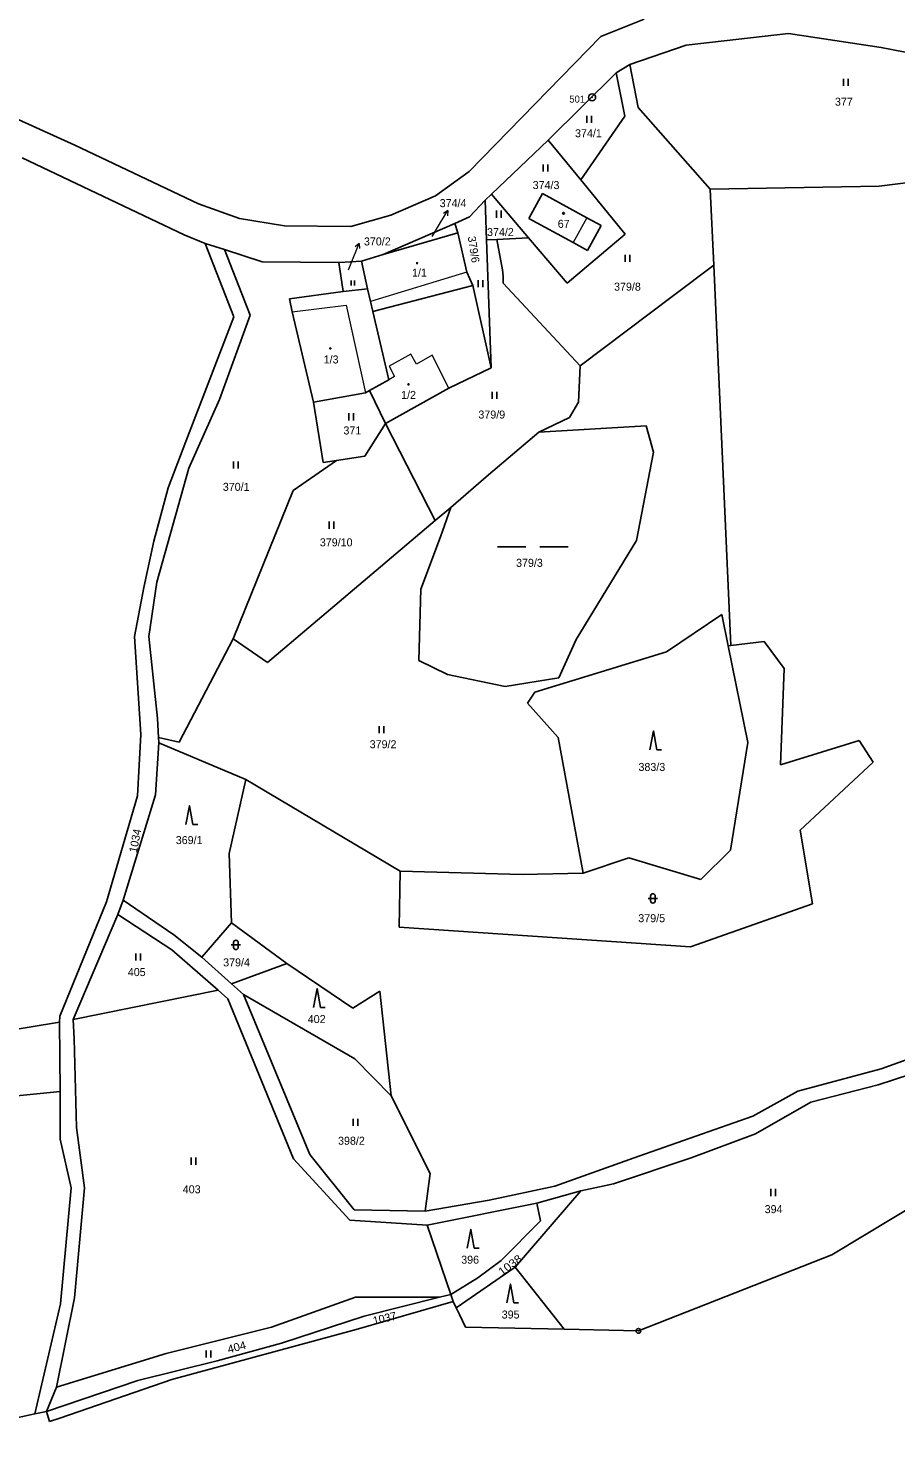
# Model space of a CAD drawing. Extents: x -744132 to -742433, y -984679 to -982287.
# Drawn here: x -743418.3 to -743234, y -984234.2 to -983932.1 of the extents above; entities that cross this region are included whole.
import ezdxf
from ezdxf.enums import TextEntityAlignment as Align

# ---------------------------------------------------------------- set-up
doc = ezdxf.new("R2010")
doc.units = 0
doc.header["$LTSCALE"] = 0.68
for name, color, linetype, lineweight in [('1', 7, 'Continuous', 25), ('3', 7, 'Continuous', 25), ('4', 7, 'Continuous', 13), ('5', 7, 'Continuous', 25), ('7', 7, 'Continuous', 13), ('8', 7, 'Continuous', 25)]:
    doc.layers.add(name, color=color, linetype=linetype, lineweight=lineweight)
doc.layers.add('2', color=7, linetype='Continuous')

msp = doc.modelspace()

# ---------------------------------------------------------------- linework, layer by layer
at = {"layer": '1'}
for p, q in [((-743287.49, -983930.07), (-743296.65, -983933.81)), ((-743296.65, -983933.81), (-743324.68, -983962.48)), ((-743256.8, -983933.12), (-743278.53, -983935.63)), ((-743237.11, -983936.1), (-743256.8, -983933.12)), ((-743278.53, -983935.63), (-743290.5, -983939.74)), ((-743212.94, -983940.94), (-743237.11, -983936.1)), ((-743293.4, -983941.5), (-743290.5, -983939.74)), ((-743290.5, -983939.74), (-743288.73, -983948.87)), ((-743307.89, -983955.84), (-743293.4, -983941.5)), ((-743293.4, -983941.5), (-743291.54, -983950.71)), ((-743408.45, -983956.84), (-743428.65, -983947.79)), ((-743288.73, -983948.87), (-743273.41, -983966.2)), ((-743291.54, -983950.71), (-743300.96, -983964.26)), ((-743319.92, -983967.25), (-743307.89, -983955.84)), ((-743300.96, -983964.26), (-743307.89, -983955.84)), ((-743382.2, -983969.32), (-743408.45, -983956.84)), ((-743419.68, -983959.57), (-743385.24, -983975.95)), ((-743237.54, -983965.61), (-743190.04, -983959.54)), ((-743324.68, -983962.48), (-743331.78, -983967.61)), ((-743291.52, -983975.75), (-743300.96, -983964.26)), ((-743331.78, -983967.61), (-743341.31, -983971.75)), ((-743321.28, -983968.54), (-743319.92, -983967.25)), ((-743319.92, -983967.25), (-743312.07, -983976.59)), ((-743309.08, -983967.17), (-743311.98, -983972.44)), ((-743309.08, -983967.17), (-743299.68, -983972.3)), ((-743273.41, -983966.2), (-743237.54, -983965.61)), ((-743273.41, -983966.2), (-743272.68, -983982.36)), ((-743373.47, -983972.45), (-743382.2, -983969.32)), ((-743324.62, -983972.13), (-743321.28, -983968.54)), ((-743321.28, -983968.54), (-743320.97, -983977)), ((-743363.91, -983974), (-743373.47, -983972.45)), ((-743349.82, -983974.17), (-743363.91, -983974)), ((-743341.31, -983971.75), (-743349.82, -983974.17)), ((-743342.93, -983980.12), (-743327.69, -983973.51)), ((-743327.69, -983973.51), (-743324.62, -983972.13)), ((-743327.1, -983975.5), (-743327.69, -983973.51)), ((-743302.58, -983977.58), (-743311.98, -983972.44)), ((-743299.68, -983972.3), (-743296.64, -983973.96)), ((-743296.64, -983973.96), (-743299.54, -983979.24)), ((-743385.24, -983975.95), (-743380.77, -983977.75)), ((-743342.93, -983980.12), (-743327.1, -983975.5)), ((-743327.1, -983975.5), (-743325.12, -983983.88)), ((-743318.78, -983976.9), (-743320.97, -983977)), ((-743320.97, -983977), (-743319.98, -984004.17)), ((-743312.07, -983976.59), (-743318.78, -983976.9)), ((-743318.78, -983976.9), (-743317.54, -983983.33)), ((-743312.07, -983976.59), (-743303.85, -983986.16)), ((-743303.85, -983986.16), (-743291.52, -983975.75)), ((-743380.77, -983977.75), (-743374.65, -983993.35)), ((-743376.68, -983979.04), (-743380.77, -983977.75)), ((-743376.68, -983979.04), (-743368.65, -983981.68)), ((-743371.18, -983993.01), (-743376.68, -983979.04)), ((-743347.52, -983981.5), (-743342.93, -983980.12)), ((-743302.58, -983977.58), (-743299.54, -983979.24)), ((-743368.65, -983981.68), (-743352.32, -983981.79)), ((-743352.32, -983981.79), (-743351.45, -983987.96)), ((-743352.32, -983981.79), (-743352.22, -983981.79)), ((-743352.22, -983981.79), (-743347.52, -983981.5)), ((-743347.52, -983981.5), (-743346.23, -983987.41)), ((-743281.2, -983988.78), (-743272.68, -983982.36)), ((-743272.68, -983982.36), (-743269.02, -984063.14)), ((-743325.12, -983983.88), (-743323.85, -983986.67)), ((-743317.54, -983983.33), (-743317.45, -983984.7)), ((-743317.45, -983984.7), (-743317.46, -983986.19)), ((-743317.46, -983986.19), (-743301.05, -984003.74)), ((-743351.45, -983987.96), (-743362.81, -983989.49)), ((-743346.23, -983987.41), (-743351.45, -983987.96)), ((-743346.23, -983987.41), (-743345.61, -983990.08)), ((-743345.12, -983992.21), (-743323.85, -983986.67)), ((-743319.98, -984004.17), (-743323.85, -983986.67)), ((-743301.05, -984003.74), (-743281.2, -983988.78)), ((-743362.81, -983989.49), (-743362.26, -983992.31)), ((-743345.61, -983990.08), (-743345.12, -983992.21)), ((-743345.12, -983992.21), (-743341.76, -984006.7)), ((-743374.65, -983993.35), (-743384.9, -984019.84)), ((-743377.7, -984010.87), (-743371.18, -983993.01)), ((-743362.26, -983992.31), (-743357.71, -984011.49)), ((-743319.98, -984004.17), (-743328.99, -984008.51)), ((-743301.05, -984003.74), (-743301.42, -984011.49)), ((-743341.76, -984006.7), (-743345.81, -984008.99)), ((-743357.71, -984011.49), (-743346.68, -984009.48)), ((-743345.81, -984008.99), (-743346.68, -984009.48)), ((-743342.46, -984016.02), (-743345.81, -984008.99)), ((-743342.46, -984016.02), (-743328.99, -984008.51)), ((-743384.21, -984025.47), (-743377.7, -984010.87)), ((-743357.71, -984011.49), (-743355.66, -984024.27)), ((-743301.42, -984011.49), (-743303.33, -984014.71)), ((-743342.46, -984016.02), (-743346.81, -984022.95)), ((-743331.87, -984036.62), (-743342.46, -984016.02)), ((-743303.33, -984014.71), (-743309.83, -984017.82)), ((-743320.57, -984026.92), (-743309.83, -984017.82)), ((-743309.83, -984017.82), (-743287.06, -984016.5)), ((-743287.06, -984016.5), (-743285.5, -984022.1)), ((-743384.9, -984019.84), (-743388.65, -984029.68)), ((-743285.5, -984022.1), (-743289.13, -984040.82)), ((-743352.84, -984023.85), (-743362.06, -984030.25)), ((-743355.66, -984024.27), (-743352.84, -984023.85)), ((-743352.84, -984023.85), (-743346.81, -984022.95)), ((-743391.02, -984049.7), (-743384.21, -984025.47)), ((-743328.56, -984033.83), (-743320.57, -984026.92)), ((-743388.65, -984029.68), (-743391.64, -984041.01)), ((-743362.06, -984030.25), (-743374.79, -984061.77)), ((-743328.56, -984033.83), (-743331.87, -984036.62)), ((-743330.78, -984040.05), (-743328.56, -984033.83)), ((-743331.87, -984036.62), (-743345.33, -984047.99)), ((-743334.91, -984051.2), (-743330.78, -984040.05)), ((-743391.64, -984041.01), (-743393.82, -984050.87)), ((-743289.13, -984040.82), (-743301.94, -984061.9)), ((-743345.33, -984047.99), (-743367.53, -984066.75)), ((-743393.82, -984050.87), (-743395.79, -984061.26)), ((-743392.72, -984061.26), (-743391.02, -984049.7)), ((-743335.33, -984066.36), (-743334.91, -984051.2)), ((-743282.73, -984064.52), (-743270.95, -984056.58)), ((-743270.95, -984056.58), (-743269.6, -984063.21)), ((-743395.79, -984061.26), (-743394.46, -984082.03)), ((-743390.9, -984078.7), (-743392.72, -984061.26)), ((-743374.79, -984061.77), (-743386.3, -984083.68)), ((-743367.53, -984066.75), (-743374.79, -984061.77)), ((-743310.68, -984073.09), (-743282.73, -984064.52)), ((-743301.94, -984061.9), (-743305.6, -984070.06)), ((-743269.02, -984063.14), (-743269.6, -984063.21)), ((-743269.6, -984063.21), (-743265.42, -984083.8)), ((-743262, -984062.28), (-743269.02, -984063.14)), ((-743329.29, -984069.33), (-743335.33, -984066.36)), ((-743317.04, -984071.87), (-743329.29, -984069.33)), ((-743305.6, -984070.06), (-743317.04, -984071.87)), ((-743312.26, -984075.43), (-743310.68, -984073.09)), ((-743305.72, -984082.72), (-743312.26, -984075.43)), ((-743390.67, -984082.71), (-743390.9, -984078.7)), ((-743394.46, -984082.03), (-743395.15, -984095.08)), ((-743386.3, -984083.68), (-743390.67, -984082.71)), ((-743390.61, -984083.82), (-743390.67, -984082.71)), ((-743300.41, -984111.51), (-743305.72, -984082.72)), ((-743390.61, -984083.82), (-743391.31, -984094.87)), ((-743390.61, -984083.82), (-743372.11, -984091.61)), ((-743265.42, -984083.8), (-743269.15, -984106.67)), ((-743241.76, -984083.36), (-743258.51, -984088.5)), ((-743238.82, -984087.94), (-743241.76, -984083.36)), ((-743254.32, -984102.39), (-743238.82, -984087.94)), ((-743372.11, -984091.61), (-743375.66, -984107.32)), ((-743372.11, -984091.61), (-743339.33, -984111.1)), ((-743391.31, -984094.87), (-743398.21, -984117.23)), ((-743395.15, -984095.08), (-743401.75, -984117.59)), ((-743269.15, -984106.67), (-743275.44, -984112.9)), ((-743375.66, -984107.32), (-743375.14, -984122.04)), ((-743290.75, -984108.3), (-743300.41, -984111.51)), ((-743275.44, -984112.9), (-743290.75, -984108.3)), ((-743339.33, -984111.1), (-743339.51, -984123)), ((-743339.33, -984111.1), (-743313.4, -984111.81)), ((-743313.4, -984111.81), (-743300.41, -984111.51)), ((-743401.75, -984117.59), (-743411.63, -984141.9)), ((-743387.41, -984124.61), (-743398.21, -984117.23)), ((-743399.32, -984120.29), (-743387.84, -984127.8)), ((-743375.14, -984122.04), (-743381.48, -984129.37)), ((-743375.14, -984122.04), (-743363.44, -984130.71)), ((-743339.51, -984123), (-743277.62, -984127.16)), ((-743363.44, -984130.71), (-743375.16, -984135.01)), ((-743363.44, -984130.71), (-743349.38, -984140.17)), ((-743375.96, -984138.25), (-743378, -984136.4)), ((-743372.61, -984137.29), (-743375.16, -984135.01)), ((-743349.38, -984140.17), (-743343.63, -984136.59)), ((-743343.63, -984136.59), (-743341.23, -984158.8)), ((-743362.02, -984172.24), (-743375.96, -984138.25)), ((-743348.93, -984150.96), (-743372.61, -984137.29)), ((-743372.61, -984137.29), (-743358.55, -984171.28)), ((-743425.83, -984145.48), (-743411.7, -984143.15)), ((-743411.63, -984141.9), (-743411.7, -984143.15)), ((-743411.7, -984143.15), (-743411.61, -984157.93)), ((-743408.78, -984142.61), (-743408.59, -984146.74)), ((-743237.08, -984153.06), (-743216.01, -984145.5)), ((-743408.59, -984146.74), (-743408.12, -984165.53)), ((-743341.23, -984158.8), (-743348.93, -984150.96)), ((-743254.78, -984157.83), (-743237.08, -984153.06)), ((-743231, -984154.32), (-743237.72, -984156.48)), ((-743459.09, -984162.52), (-743411.61, -984157.93)), ((-743411.61, -984157.93), (-743411.57, -984168.04)), ((-743264.37, -984163.14), (-743254.78, -984157.83)), ((-743237.72, -984156.48), (-743252.02, -984160.15)), ((-743332.92, -984175.32), (-743341.23, -984158.8)), ((-743252.02, -984160.15), (-743263.82, -984166.89)), ((-743288.58, -984171.62), (-743264.37, -984163.14)), ((-743408.12, -984165.53), (-743406.39, -984178.38)), ((-743263.82, -984166.89), (-743277.48, -984172.03)), ((-743411.57, -984168.04), (-743409.26, -984178.39)), ((-743350.05, -984185.24), (-743362.02, -984172.24)), ((-743358.55, -984171.28), (-743349.08, -984183.04)), ((-743306.47, -984178), (-743288.58, -984171.62)), ((-743277.48, -984172.03), (-743293.96, -984177.49)), ((-743334.02, -984183.33), (-743332.92, -984175.32)), ((-743409.26, -984178.39), (-743411.52, -984203.04)), ((-743406.39, -984178.38), (-743408.53, -984201.76)), ((-743320.41, -984180.98), (-743306.47, -984178)), ((-743300.93, -984179.03), (-743314.91, -984195.25)), ((-743300.93, -984179.03), (-743310.3, -984181.61)), ((-743293.96, -984177.49), (-743300.93, -984179.03)), ((-743334.02, -984183.33), (-743320.41, -984180.98)), ((-743310.3, -984181.61), (-743333.59, -984186.27)), ((-743310.3, -984181.61), (-743309.47, -984185.4)), ((-743247.56, -984192.62), (-743227.46, -984180.49)), ((-743333.59, -984186.27), (-743350.05, -984185.24)), ((-743349.08, -984183.04), (-743334.02, -984183.33)), ((-743309.47, -984185.4), (-743317.89, -984193.83)), ((-743333.59, -984186.27), (-743328.58, -984201.01)), ((-743317.89, -984193.83), (-743322.8, -984197.5)), ((-743288.69, -984208.75), (-743247.56, -984192.62)), ((-743322.8, -984197.5), (-743328.58, -984201.01)), ((-743327.42, -984203.83), (-743314.91, -984195.25)), ((-743314.91, -984195.25), (-743304.46, -984208.4)), ((-743411.52, -984203.04), (-743416.96, -984226.39)), ((-743408.53, -984201.76), (-743412.33, -984220.7)), ((-743348.83, -984201.56), (-743366.63, -984207.95)), ((-743330.95, -984201.61), (-743348.83, -984201.56)), ((-743348.65, -984208.43), (-743328.06, -984202.5)), ((-743346.95, -984205.64), (-743330.95, -984201.61)), ((-743330.95, -984201.61), (-743328.58, -984201.01)), ((-743328.58, -984201.01), (-743328.06, -984202.5)), ((-743328.06, -984202.5), (-743327.42, -984203.83)), ((-743364.54, -984211.36), (-743346.95, -984205.64)), ((-743327.42, -984203.83), (-743326.72, -984205.31)), ((-743326.72, -984205.31), (-743325.46, -984207.94)), ((-743366.63, -984207.95), (-743389.06, -984213.59)), ((-743387.85, -984219.11), (-743348.65, -984208.43)), ((-743325.46, -984207.94), (-743304.46, -984208.4)), ((-743304.46, -984208.4), (-743288.69, -984208.75)), ((-743378.2, -984215.09), (-743364.54, -984211.36)), ((-743389.06, -984213.59), (-743412.33, -984220.7)), ((-743395.08, -984219.3), (-743378.2, -984215.09)), ((-743414.49, -984225.85), (-743395.08, -984219.3)), ((-743412.33, -984220.7), (-743414.49, -984225.85)), ((-743411.63, -984227.28), (-743387.85, -984219.11)), ((-743452.66, -984234.18), (-743416.96, -984226.39)), ((-743416.96, -984226.39), (-743414.49, -984225.85)), ((-743414.49, -984225.85), (-743413.85, -984228.04)), ((-743413.85, -984228.04), (-743411.63, -984227.28))]:
    msp.add_line(p, q, dxfattribs=at)
for points in [[(-743258.51, -984088.5), (-743257.68, -984068.01), (-743262, -984062.28)], [(-743277.62, -984127.16), (-743251.7, -984118.03), (-743254.32, -984102.39)], [(-743398.21, -984117.23), (-743399.32, -984120.29), (-743408.78, -984142.61)], [(-743375.16, -984135.01), (-743381.48, -984129.37), (-743387.41, -984124.61)], [(-743387.84, -984127.8), (-743378, -984136.4), (-743408.78, -984142.61)]]:
    msp.add_lwpolyline(points, dxfattribs=at)
at = {"layer": '3'}
for p, q in [((-743245.131, -983944.3), (-743245.131, -983942.8)), ((-743244.13, -983944.3), (-743244.13, -983942.8)), ((-743299.651, -983952.16), (-743299.651, -983950.66)), ((-743298.65, -983952.16), (-743298.65, -983950.66)), ((-743308.941, -983962.49), (-743308.941, -983960.99)), ((-743307.94, -983962.49), (-743307.94, -983960.99)), ((-743318.871, -983972.28), (-743318.871, -983970.78)), ((-743317.87, -983972.28), (-743317.87, -983970.78)), ((-743291.531, -983981.64), (-743291.531, -983980.14)), ((-743290.53, -983981.64), (-743290.53, -983980.14)), ((-743349.708, -983986.66), (-743349.708, -983985.61)), ((-743349.007, -983986.66), (-743349.007, -983985.61)), ((-743322.721, -983987.07), (-743322.721, -983985.57)), ((-743321.72, -983987.07), (-743321.72, -983985.57)), ((-743319.801, -984010.74), (-743319.801, -984009.24)), ((-743318.8, -984010.74), (-743318.8, -984009.24)), ((-743350.221, -984015.33), (-743350.221, -984013.83)), ((-743349.22, -984015.33), (-743349.22, -984013.83)), ((-743374.731, -984025.55), (-743374.731, -984024.05)), ((-743373.73, -984025.55), (-743373.73, -984024.05)), ((-743354.421, -984038.35), (-743354.421, -984036.85)), ((-743353.42, -984038.35), (-743353.42, -984036.85)), ((-743318.629, -984042.2), (-743312.629, -984042.2)), ((-743309.629, -984042.2), (-743303.629, -984042.2)), ((-743343.761, -984081.79), (-743343.761, -984080.29)), ((-743342.76, -984081.79), (-743342.76, -984080.29)), ((-743284.76, -984085.29), (-743283.764, -984085.29)), ((-743383.35, -984101.2), (-743382.354, -984101.2)), ((-743286.611, -984116.881), (-743284.609, -984116.881)), ((-743286.111, -984116.381), (-743286.111, -984117.382)), ((-743285.109, -984117.382), (-743285.109, -984116.381)), ((-743375.221, -984126.761), (-743373.219, -984126.761)), ((-743374.721, -984126.261), (-743374.721, -984127.262)), ((-743373.719, -984127.262), (-743373.719, -984126.261)), ((-743395.521, -984130.11), (-743395.521, -984128.61)), ((-743394.52, -984130.11), (-743394.52, -984128.61)), ((-743356.22, -984140.05), (-743355.224, -984140.05)), ((-743349.311, -984165.2), (-743349.311, -984163.7)), ((-743348.31, -984165.2), (-743348.31, -984163.7)), ((-743383.731, -984173.46), (-743383.731, -984171.96)), ((-743382.73, -984173.46), (-743382.73, -984171.96)), ((-743260.561, -984180.11), (-743260.561, -984178.61)), ((-743259.56, -984180.11), (-743259.56, -984178.61)), ((-743323.56, -984191.21), (-743322.564, -984191.21)), ((-743315.14, -984202.8), (-743314.144, -984202.8)), ((-743380.561, -984214.44), (-743380.561, -984212.94)), ((-743379.56, -984214.44), (-743379.56, -984212.94))]:
    msp.add_line(p, q, dxfattribs=at)
for points in [[(-743284.76, -984085.29), (-743285.51, -984081.29), (-743286.26, -984085.29)], [(-743383.35, -984101.2), (-743384.1, -984097.2), (-743384.85, -984101.2)], [(-743356.22, -984140.05), (-743356.97, -984136.05), (-743357.72, -984140.05)], [(-743323.56, -984191.21), (-743324.31, -984187.21), (-743325.06, -984191.21)], [(-743315.14, -984202.8), (-743315.89, -984198.8), (-743316.64, -984202.8)]]:
    msp.add_lwpolyline(points, dxfattribs=at)
for centre, start, end in [((-743285.61, -984116.3809), 0, 180), ((-743285.61, -984117.3809), 180, 359.98789), ((-743374.22, -984126.2609), 0, 180), ((-743374.22, -984127.2609), 180, 359.98789)]:
    msp.add_arc(centre, 0.5, start, end, dxfattribs=at)
at = {"layer": '4'}
for p, q in [((-743299.68, -983972.3), (-743302.58, -983977.58)), ((-743325.12, -983983.88), (-743345.61, -983990.08)), ((-743362.26, -983992.31), (-743350.79, -983990.85)), ((-743350.79, -983990.85), (-743346.68, -984009.48)), ((-743337.03, -984001.27), (-743341.63, -984003.81)), ((-743335.88, -984003.37), (-743337.03, -984001.27)), ((-743341.63, -984003.81), (-743340.54, -984006.01)), ((-743332.52, -984001.47), (-743335.88, -984003.37)), ((-743328.99, -984008.51), (-743332.52, -984001.47)), ((-743340.54, -984006.01), (-743341.76, -984006.7))]:
    msp.add_line(p, q, dxfattribs=at)
at = {"layer": '5'}
for centre, radius in [((-743304.5968, -983971.3492), 0.175), ((-743335.6948, -983981.9494), 0.1225), ((-743354.1548, -984000.0494), 0.1225), ((-743337.5448, -984007.6694), 0.1225)]:
    msp.add_circle(centre, radius, dxfattribs=at)
at = {"layer": '7'}
for p, q in [((-743329.194, -983970.758), (-743330.139, -983971.358)), ((-743348.036, -983977.738), (-743348.875, -983978.478))]:
    msp.add_line(p, q, dxfattribs=at)
for points in [[(-743332.53, -983976.25), (-743330.74, -983973.33), (-743329.194, -983970.758), (-743329.281, -983971.874)], [(-743350.33, -983983.35), (-743349.16, -983980.52), (-743348.036, -983977.738), (-743347.947, -983978.854)]]:
    msp.add_lwpolyline(points, dxfattribs=at)
at = {"layer": '8'}
for centre, radius in [((-743298.53, -983946.7198), 0.75), ((-743298.53, -983946.7198), 0.03), ((-743288.69, -984208.7499), 0.5), ((-743288.69, -984208.7499), 0.0303)]:
    msp.add_circle(centre, radius, dxfattribs=at)

# ---------------------------------------------------------------- texts
at = {"layer": '2'}
for s, p in [('377', (-743246.92, -983948.485)), ('374/1', (-743302.16, -983955.185)), ('374/3', (-743311.16, -983966.195)), ('374/4', (-743330.92, -983970.035)), ('67', (-743305.83, -983974.435)), ('370/2', (-743347.02, -983978.175)), ('374/2', (-743320.86, -983976.175)), ('1/1', (-743336.8, -983984.805)), ('1/3', (-743355.58, -984003.245)), ('1/2', (-743339.12, -984010.775)), ('379/9', (-743322.7, -984014.945)), ('371', (-743351.38, -984018.325)), ('370/1', (-743377.01, -984030.305)), ('379/10', (-743356.39, -984042.095)), ('379/3', (-743314.69, -984046.445)), ('379/2', (-743345.8, -984084.985)), ('383/3', (-743288.68, -984089.805)), ('369/1', (-743387.01, -984105.345)), ('379/5', (-743288.71, -984121.935)), ('379/4', (-743376.94, -984131.325)), ('405', (-743397.2, -984133.385)), ('402', (-743358.96, -984143.365)), ('398/2', (-743352.52, -984169.215)), ('403', (-743385.52, -984179.525)), ('394', (-743261.86, -984183.745)), ('396', (-743326.35, -984194.485)), ('395', (-743317.74, -984206.135))]:
    msp.add_text(s, height=1.7, dxfattribs=at).set_placement(p)
for s, rotation, p in [('379/6', 279, (-743324.979, -983976.346)), ('1034', 79, (-743395.292, -984107.271)), ('1037', 13, (-743344.904, -984207.464))]:
    msp.add_text(s, height=1.7, rotation=rotation, dxfattribs=at).set_placement(p)
msp.add_text('379/8', height=1.7, dxfattribs=at).set_placement((-743291.02, -983987.775), align=Align.CENTER)
for s, rotation, width, p in [('1038', 37, 1.1, (-743317.674, -984197.129)), ('404', 15, 1.05, (-743375.76, -984213.54))]:
    msp.add_text(s, height=1.7, rotation=rotation, dxfattribs=dict(at, width=width)).set_placement(p)
at = {"layer": '8'}
msp.add_text('501', height=1.5, dxfattribs=at).set_placement((-743300.029, -983947.837), align=Align.RIGHT)

doc.saveas('drawing.dxf')
